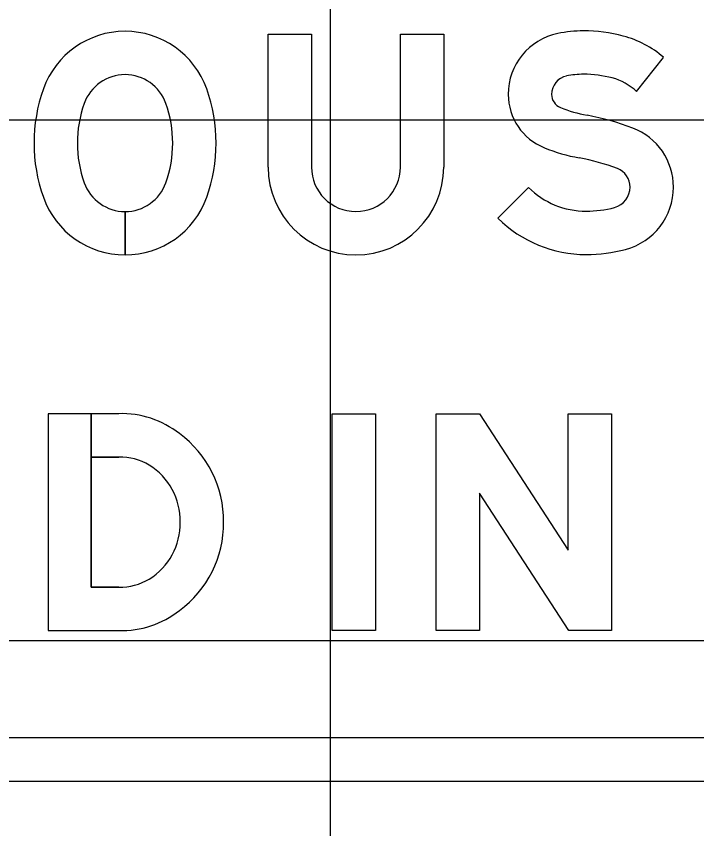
# Model space of a CAD drawing. Extents: x 1797809 to 2198143, y 249608 to 1237864.
# Drawn here: x 2195075.653 to 2195078.267, y 1237182.383 to 1237185.504 of the extents above; entities that cross this region are included whole.
import ezdxf

# ---------------------------------------------------------------- set-up
doc = ezdxf.new("R2010")
doc.units = 0
for name, color, linetype in [('GSBWFILL', 7, 'Continuous'), ('GSCOLORFILL', 7, 'Continuous'), ('GSOUTLINE', 7, 'Continuous'), ('GSSHT', 7, 'Continuous')]:
    doc.layers.add(name, color=color, linetype=linetype)

msp = doc.modelspace()

# ---------------------------------------------------------------- linework, layer by layer
at = {"layer": 'GSBWFILL'}
for p, q in [((2195076.0713, 1237184.5872), (2195076.0713, 1237184.7537)), ((2195076.0713, 1237184.7537), (2195076.0713, 1237184.5872)), ((2195076.0472, 1237183.3114), (2195075.9407, 1237183.3114))]:
    msp.add_line(p, q, dxfattribs=at)
for points in [[(2195076.6207, 1237184.9244), (2195076.6207, 1237185.4343), (2195076.7872, 1237185.4343), (2195076.7872, 1237184.9244)], [(2195077.1285, 1237184.9244), (2195077.1285, 1237185.4343), (2195077.295, 1237185.4343), (2195077.295, 1237184.9244)], [(2195078.036, 1237185.2145), (2195078.139, 1237185.3459)], [(2195077.6204, 1237184.8464), (2195077.5032, 1237184.7282)], [(2195075.9407, 1237183.3114), (2195075.9407, 1237183.9774), (2195075.7755, 1237183.9774), (2195075.7755, 1237183.1449), (2195076.0472, 1237183.1449)], [(2195076.0472, 1237183.9774), (2195075.9407, 1237183.9774), (2195075.9407, 1237183.8109), (2195076.0472, 1237183.8109)]]:
    msp.add_lwpolyline(points, dxfattribs=at)
for points in [[(2195076.8661, 1237183.9774), (2195077.0326, 1237183.9774), (2195077.0326, 1237183.1449), (2195076.8661, 1237183.1449)], [(2195077.2657, 1237183.9774), (2195077.4322, 1237183.9774), (2195077.7735, 1237183.453), (2195077.7735, 1237183.9774), (2195077.94, 1237183.9774), (2195077.94, 1237183.1449), (2195077.7754, 1237183.1449), (2195077.4322, 1237183.6722), (2195077.4322, 1237183.1449), (2195077.2657, 1237183.1449)]]:
    msp.add_lwpolyline(points, close=True, dxfattribs=at)
for centre, radius, start, end in [((2195076.0713, 1237185.1129), 0.333, 19.6063, 160.3937), ((2195077.832, 1237184.957), 0.4904, 90, 101.6172), ((2195077.832, 1237184.846), 0.6014, 75.2778, 90), ((2195077.7813, 1237185.2037), 0.2385, 101.6172, 180), ((2195077.8878, 1237185.0584), 0.3818, 48.8597, 75.2778), ((2195076.0713, 1237185.1129), 0.1665, 19.6063, 160.3937), ((2195077.7813, 1237185.2037), 0.072, 101.6172, 180), ((2195077.832, 1237184.957), 0.3239, 90, 101.6172), ((2195077.832, 1237184.846), 0.4349, 75.2778, 90), ((2195077.8878, 1237185.0584), 0.2153, 46.4926, 75.2778), ((2195076.3418, 1237185.0166), 0.6202, 160.3938, 199.6063), ((2195075.8008, 1237185.0166), 0.6202, 340.3938, 19.6063), ((2195077.7637, 1237185.2037), 0.2209, 180, 248.2079), ((2195077.7637, 1237185.2037), 0.0544, 180, 248.2079), ((2195076.3418, 1237185.0166), 0.4537, 160.3937, 199.6063), ((2195075.8008, 1237185.0166), 0.4537, 340.3937, 19.6062), ((2195077.9451, 1237185.6575), 0.5432, 248.2079, 259.4488), ((2195077.6601, 1237184.1272), 1.0135, 69.1129, 79.4488), ((2195077.935, 1237184.8475), 0.2425, 0, 69.1129), ((2195077.9451, 1237185.6575), 0.7097, 248.2079, 259.4488), ((2195077.6601, 1237184.1272), 0.847, 69.1129, 79.4488), ((2195076.9579, 1237184.9244), 0.3372, 180, 0), ((2195076.9579, 1237184.9244), 0.1707, 180, 0), ((2195077.935, 1237184.8475), 0.076, 360, 69.1129), ((2195076.0713, 1237184.9202), 0.1665, 199.6063, 270), ((2195076.0713, 1237184.9202), 0.1665, 270.0143, 340.3938), ((2195077.8421, 1237185.0701), 0.315, 225.2528, 270), ((2195077.9302, 1237184.8475), 0.0808, 284.8926, 360), ((2195077.9302, 1237184.8475), 0.2473, 284.8926, 360), ((2195076.0713, 1237184.9202), 0.333, 199.6063, 270), ((2195076.0713, 1237184.9202), 0.333, 270.0072, 340.3937), ((2195077.8421, 1237185.1786), 0.4235, 270, 284.8926), ((2195077.8421, 1237185.0701), 0.4815, 225.2528, 270), ((2195077.8421, 1237185.1786), 0.59, 270, 284.8926)]:
    msp.add_arc(centre, radius, start, end, dxfattribs=at)
for centre, major_axis, start_param, end_param in [((2195076.0582, 1237183.6132), (0, 0.3644), 5.621793, 6.313477), ((2195076.0387, 1237183.5653), (0, 0.4145), 4.702399, 5.655315), ((2195076.0512, 1237183.5856), (0, 0.2253), 5.75224, 6.301036), ((2195076.0359, 1237183.5676), (0, 0.2487), 4.686283, 5.735161), ((2195076.0359, 1237183.5546), (0, 0.2487), 3.689617, 4.738495), ((2195076.0387, 1237183.557), (0, 0.4145), 3.769463, 4.722379), ((2195076.0512, 1237183.5366), (0, 0.2253), 3.123742, 3.672538), ((2195076.0582, 1237183.5091), (0, 0.3644), 3.111301, 3.802985)]:
    msp.add_ellipse(centre, major_axis=major_axis, ratio=0.992007, start_param=start_param, end_param=end_param, dxfattribs=at)
at = {"layer": 'GSCOLORFILL'}
for p, q in [((2195076.0713, 1237184.5872), (2195076.0713, 1237184.7537)), ((2195076.0713, 1237184.7537), (2195076.0713, 1237184.5872)), ((2195076.0472, 1237183.3114), (2195075.9407, 1237183.3114)), ((2195084.3608, 1237182.7328), (2195068.878, 1237182.7328)), ((2195068.878, 1237182.5663), (2195084.3608, 1237182.5663))]:
    msp.add_line(p, q, dxfattribs=at)
for points in [[(2195076.6207, 1237184.9244), (2195076.6207, 1237185.4343), (2195076.7872, 1237185.4343), (2195076.7872, 1237184.9244)], [(2195077.1285, 1237184.9244), (2195077.1285, 1237185.4343), (2195077.295, 1237185.4343), (2195077.295, 1237184.9244)], [(2195078.036, 1237185.2145), (2195078.139, 1237185.3459)], [(2195077.6204, 1237184.8464), (2195077.5032, 1237184.7282)], [(2195075.9407, 1237183.3114), (2195075.9407, 1237183.9774), (2195075.7755, 1237183.9774), (2195075.7755, 1237183.1449), (2195076.0472, 1237183.1449)], [(2195076.0472, 1237183.9774), (2195075.9407, 1237183.9774), (2195075.9407, 1237183.8109), (2195076.0472, 1237183.8109)]]:
    msp.add_lwpolyline(points, dxfattribs=at)
for points in [[(2195076.8661, 1237183.9774), (2195077.0326, 1237183.9774), (2195077.0326, 1237183.1449), (2195076.8661, 1237183.1449)], [(2195077.2657, 1237183.9774), (2195077.4322, 1237183.9774), (2195077.7735, 1237183.453), (2195077.7735, 1237183.9774), (2195077.94, 1237183.9774), (2195077.94, 1237183.1449), (2195077.7754, 1237183.1449), (2195077.4322, 1237183.6722), (2195077.4322, 1237183.1449), (2195077.2657, 1237183.1449)]]:
    msp.add_lwpolyline(points, close=True, dxfattribs=at)
for centre, radius, start, end in [((2195076.0713, 1237185.1129), 0.333, 19.6063, 160.3937), ((2195077.832, 1237184.957), 0.4904, 90, 101.6172), ((2195077.832, 1237184.846), 0.6014, 75.2778, 90), ((2195077.7813, 1237185.2037), 0.2385, 101.6172, 180), ((2195077.8878, 1237185.0584), 0.3818, 48.8597, 75.2778), ((2195076.0713, 1237185.1129), 0.1665, 19.6063, 160.3937), ((2195077.7813, 1237185.2037), 0.072, 101.6172, 180), ((2195077.832, 1237184.957), 0.3239, 90, 101.6172), ((2195077.832, 1237184.846), 0.4349, 75.2778, 90), ((2195077.8878, 1237185.0584), 0.2153, 46.4926, 75.2778), ((2195076.3418, 1237185.0166), 0.6202, 160.3938, 199.6063), ((2195075.8008, 1237185.0166), 0.6202, 340.3938, 19.6063), ((2195077.7637, 1237185.2037), 0.2209, 180, 248.2079), ((2195077.7637, 1237185.2037), 0.0544, 180, 248.2079), ((2195076.3418, 1237185.0166), 0.4537, 160.3937, 199.6063), ((2195075.8008, 1237185.0166), 0.4537, 340.3937, 19.6062), ((2195077.9451, 1237185.6575), 0.5432, 248.2079, 259.4488), ((2195077.6601, 1237184.1272), 1.0135, 69.1129, 79.4488), ((2195077.935, 1237184.8475), 0.2425, 0, 69.1129), ((2195077.9451, 1237185.6575), 0.7097, 248.2079, 259.4488), ((2195077.6601, 1237184.1272), 0.847, 69.1129, 79.4488), ((2195076.9579, 1237184.9244), 0.3372, 180, 0), ((2195076.9579, 1237184.9244), 0.1707, 180, 0), ((2195077.935, 1237184.8475), 0.076, 360, 69.1129), ((2195076.0713, 1237184.9202), 0.1665, 199.6063, 270), ((2195076.0713, 1237184.9202), 0.1665, 270.0143, 340.3938), ((2195077.8421, 1237185.0701), 0.315, 225.2528, 270), ((2195077.9302, 1237184.8475), 0.0808, 284.8926, 360), ((2195077.9302, 1237184.8475), 0.2473, 284.8926, 360), ((2195076.0713, 1237184.9202), 0.333, 199.6063, 270), ((2195076.0713, 1237184.9202), 0.333, 270.0072, 340.3937), ((2195077.8421, 1237185.1786), 0.4235, 270, 284.8926), ((2195077.8421, 1237185.0701), 0.4815, 225.2528, 270), ((2195077.8421, 1237185.1786), 0.59, 270, 284.8926)]:
    msp.add_arc(centre, radius, start, end, dxfattribs=at)
for centre, major_axis, start_param, end_param in [((2195076.0582, 1237183.6132), (0, 0.3644), 5.621793, 6.313477), ((2195076.0387, 1237183.5653), (0, 0.4145), 4.702399, 5.655315), ((2195076.0512, 1237183.5856), (0, 0.2253), 5.75224, 6.301036), ((2195076.0359, 1237183.5676), (0, 0.2487), 4.686283, 5.735161), ((2195076.0359, 1237183.5546), (0, 0.2487), 3.689617, 4.738495), ((2195076.0387, 1237183.557), (0, 0.4145), 3.769463, 4.722379), ((2195076.0512, 1237183.5366), (0, 0.2253), 3.123742, 3.672538), ((2195076.0582, 1237183.5091), (0, 0.3644), 3.111301, 3.802985)]:
    msp.add_ellipse(centre, major_axis=major_axis, ratio=0.992007, start_param=start_param, end_param=end_param, dxfattribs=at)
at = {"layer": 'GSOUTLINE'}
for p, q in [((2195076.0472, 1237183.3114), (2195076.0472, 1237183.3114)), ((2195076.0472, 1237183.1449), (2195076.0472, 1237183.1449))]:
    msp.add_line(p, q, dxfattribs=at)
for points in [[(2195076.6207, 1237184.9244), (2195076.6207, 1237185.4343), (2195076.7872, 1237185.4343), (2195076.7872, 1237184.9244)], [(2195077.1285, 1237184.9244), (2195077.1285, 1237185.4343), (2195077.295, 1237185.4343), (2195077.295, 1237184.9244)], [(2195078.036, 1237185.2145), (2195078.139, 1237185.3459)], [(2195077.6204, 1237184.8464), (2195077.5032, 1237184.7282)], [(2195076.0472, 1237183.9774), (2195075.7755, 1237183.9774), (2195075.7755, 1237183.1449), (2195076.0472, 1237183.1449)], [(2195076.0472, 1237183.8109), (2195075.9407, 1237183.8109), (2195075.9407, 1237183.3114), (2195076.0472, 1237183.3114)]]:
    msp.add_lwpolyline(points, dxfattribs=at)
for points in [[(2195076.8661, 1237183.9774), (2195077.0326, 1237183.9774), (2195077.0326, 1237183.1449), (2195076.8661, 1237183.1449)], [(2195077.2657, 1237183.9774), (2195077.4322, 1237183.9774), (2195077.7735, 1237183.453), (2195077.7735, 1237183.9774), (2195077.94, 1237183.9774), (2195077.94, 1237183.1449), (2195077.7754, 1237183.1449), (2195077.4322, 1237183.6722), (2195077.4322, 1237183.1449), (2195077.2657, 1237183.1449)]]:
    msp.add_lwpolyline(points, close=True, dxfattribs=at)
for centre, radius, start, end in [((2195076.0713, 1237185.1129), 0.333, 19.6063, 160.3937), ((2195077.832, 1237184.957), 0.4904, 90, 101.6172), ((2195077.832, 1237184.846), 0.6014, 75.2778, 90), ((2195077.7813, 1237185.2037), 0.2385, 101.6172, 180), ((2195077.8878, 1237185.0584), 0.3818, 48.8597, 75.2778), ((2195076.0713, 1237185.1129), 0.1665, 19.6063, 160.3937), ((2195077.7813, 1237185.2037), 0.072, 101.6172, 180), ((2195077.832, 1237184.957), 0.3239, 90, 101.6172), ((2195077.832, 1237184.846), 0.4349, 75.2778, 90), ((2195077.8878, 1237185.0584), 0.2153, 46.4926, 75.2778), ((2195076.3418, 1237185.0166), 0.6202, 160.3937, 199.6063), ((2195075.8008, 1237185.0166), 0.6202, 340.3937, 19.6062), ((2195077.7637, 1237185.2037), 0.2209, 180, 248.2079), ((2195077.7637, 1237185.2037), 0.0544, 180, 248.2079), ((2195076.3418, 1237185.0166), 0.4537, 160.3937, 199.6063), ((2195075.8008, 1237185.0166), 0.4537, 340.3937, 19.6062), ((2195077.9451, 1237185.6575), 0.5432, 248.2079, 259.4488), ((2195077.6601, 1237184.1272), 1.0135, 69.1129, 79.4488), ((2195077.935, 1237184.8475), 0.2425, 0, 69.1129), ((2195077.9451, 1237185.6575), 0.7097, 248.2079, 259.4488), ((2195077.6601, 1237184.1272), 0.847, 69.1129, 79.4488), ((2195076.9579, 1237184.9244), 0.3372, 180, 0), ((2195076.9579, 1237184.9244), 0.1707, 180, 0), ((2195077.935, 1237184.8475), 0.076, 360, 69.1129), ((2195076.0713, 1237184.9202), 0.1665, 199.6063, 340.3938), ((2195077.8421, 1237185.0701), 0.315, 225.2528, 270), ((2195077.9302, 1237184.8475), 0.0808, 284.8926, 360), ((2195077.9302, 1237184.8475), 0.2473, 284.8926, 360), ((2195076.0713, 1237184.9202), 0.333, 199.6063, 340.3938), ((2195077.8421, 1237185.1786), 0.4235, 270, 284.8926), ((2195077.8421, 1237185.0701), 0.4815, 225.2528, 270), ((2195077.8421, 1237185.1786), 0.59, 270, 284.8926)]:
    msp.add_arc(centre, radius, start, end, dxfattribs=at)
for centre, major_axis, start_param, end_param in [((2195076.0582, 1237183.6132), (0, 0.3644), 5.621793, 6.313477), ((2195076.0387, 1237183.5653), (0, 0.4145), 4.702399, 5.655315), ((2195076.0512, 1237183.5856), (0, 0.2253), 5.75224, 6.301036), ((2195076.0359, 1237183.5676), (0, 0.2487), 4.686283, 5.735161), ((2195076.0359, 1237183.5546), (0, 0.2487), 3.689617, 4.738495), ((2195076.0387, 1237183.557), (0, 0.4145), 3.769463, 4.722379), ((2195076.0512, 1237183.5366), (0, 0.2253), 3.123742, 3.672538), ((2195076.0582, 1237183.5091), (0, 0.3644), 3.111301, 3.802985)]:
    msp.add_ellipse(centre, major_axis=major_axis, ratio=0.992007, start_param=start_param, end_param=end_param, dxfattribs=at)
at = {"layer": 'GSSHT'}
for p, q in [((2195076.8603, 1237163.1062), (2195076.8603, 1237223.1062)), ((2195042.8603, 1237185.1062), (2195172.8603, 1237185.1062)), ((2195042.8603, 1237183.1062), (2195172.8603, 1237183.1062))]:
    msp.add_line(p, q, dxfattribs=at)

doc.saveas('drawing.dxf')
